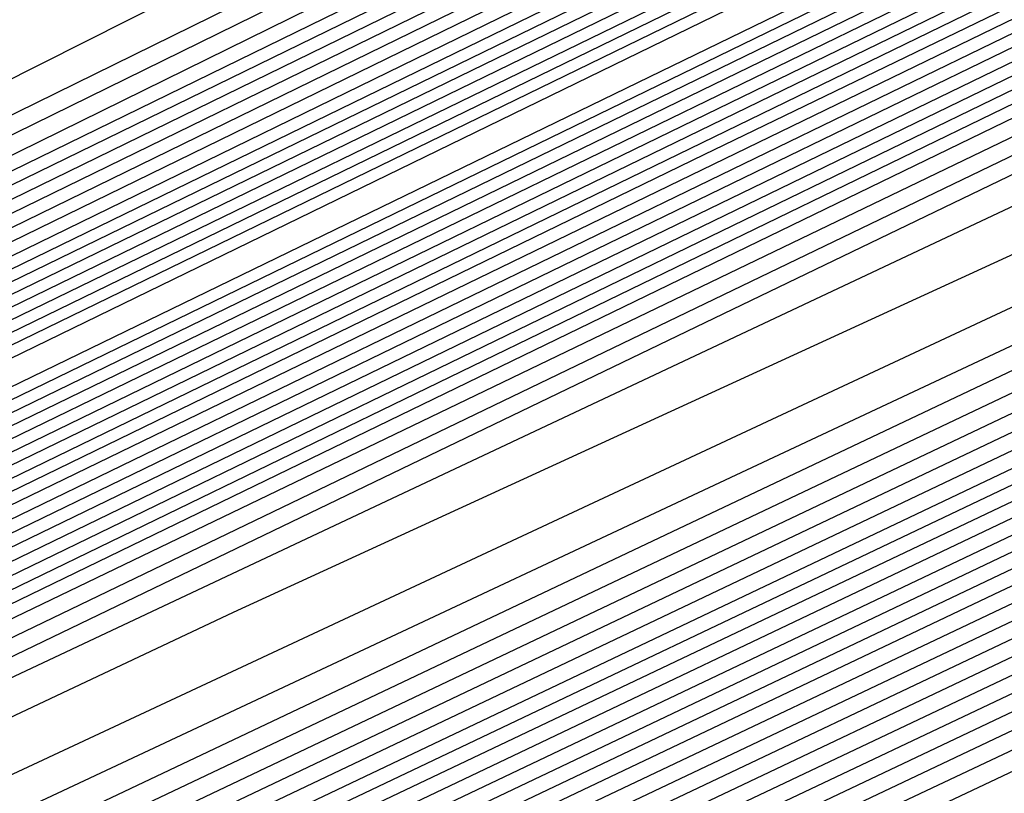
# Model space of a CAD drawing. Extents: x 3249832 to 3255657, y 13789405 to 13793316.
# Tile 493 of 656: x 3254738.053 to 3254739.323, y 13790597.951 to 13790598.949. Entities that reach past the tile are written whole.
import ezdxf

# ---------------------------------------------------------------- set-up
doc = ezdxf.new("R2010")
doc.units = 0
doc.header["$LTSCALE"] = 100
doc.header["$MEASUREMENT"] = 0
for name, color, linetype in [('GRATIO_CON', 10, 'CONTINUOUS'), ('GRATIO_ICON', 7, 'CONTINUOUS'), ('TARGETS_EAST', 7, 'CONTINUOUS')]:
    doc.layers.add(name, color=color, linetype=linetype)

# ---------------------------------------------------------------- blocks, each defined once
blk = doc.blocks.new('Gratio_032316_contours')
at = {"layer": 'GRATIO_CON', "color": 1, "linetype": 'Continuous', "flags": 128}
for points in [[(3254642.139, 13790551.7053), (3254660.6124, 13790560.6687), (3254682.3072, 13790571.2723), (3254700.7352, 13790580.305), (3254711.0317, 13790585.3564), (3254714.825, 13790587.2199), (3254715.3665, 13790587.4896), (3254715.3659, 13790587.4937), (3254715.3657, 13790587.4969), (3254715.3666, 13790587.4975), (3254715.9081, 13790587.7572), (3254719.6861, 13790589.589), (3254729.9352, 13790594.5687), (3254748.2689, 13790603.4881), (3254769.8147, 13790614.0012), (3254788.079, 13790622.9777)], [(3254643.9573, 13790552.6097), (3254661.9705, 13790561.3498), (3254683.1246, 13790571.6892), (3254701.0934, 13790580.4969), (3254711.1333, 13790585.4226), (3254714.8321, 13790587.2398), (3254715.3601, 13790587.5029), (3254715.3596, 13790587.5069), (3254715.3595, 13790587.5098), (3254715.3603, 13790587.5104), (3254715.8805, 13790587.7597), (3254719.5093, 13790589.5191), (3254729.3537, 13790594.3022), (3254746.9632, 13790602.8693), (3254767.6581, 13790612.9672), (3254785.2011, 13790621.5892)], [(3254645.7757, 13790553.5142), (3254663.3285, 13790562.0309), (3254683.9419, 13790572.1067), (3254701.4513, 13790580.6909), (3254711.2342, 13790585.4933), (3254714.8385, 13790587.2659), (3254715.3542, 13790587.5212), (3254715.853, 13790587.7617), (3254719.3325, 13790589.4492), (3254728.7721, 13790594.0356), (3254745.6576, 13790602.2505), (3254765.5015, 13790611.9331), (3254782.3232, 13790620.2006)], [(3254647.5941, 13790554.4186), (3254664.6865, 13790562.712), (3254684.7593, 13790572.5235), (3254701.8095, 13790580.8826), (3254711.336, 13790585.5591), (3254714.8458, 13790587.2852), (3254715.348, 13790587.5339), (3254715.8254, 13790587.7641), (3254719.1557, 13790589.3793), (3254728.1905, 13790593.7691), (3254744.3519, 13790601.6317), (3254763.3449, 13790610.8991), (3254779.4453, 13790618.8121)], [(3254651.2308, 13790556.2274), (3254667.4026, 13790564.0741), (3254686.3942, 13790573.3572), (3254702.526, 13790581.266), (3254711.5395, 13790585.6907), (3254714.8603, 13790587.3239), (3254715.3355, 13790587.5594), (3254715.7702, 13790587.7691), (3254718.8022, 13790589.2396), (3254727.0274, 13790593.236), (3254741.7406, 13790600.3941), (3254759.0318, 13790608.8311), (3254773.6894, 13790616.035)], [(3254653.0492, 13790557.1319), (3254668.7606, 13790564.7552), (3254687.2116, 13790573.774), (3254702.8843, 13790581.4577), (3254711.6412, 13790585.7564), (3254714.8676, 13790587.3433), (3254715.3293, 13790587.5721), (3254715.7426, 13790587.7716), (3254718.6254, 13790589.1697), (3254726.4458, 13790592.9695), (3254740.435, 13790599.7753), (3254756.8752, 13790607.7971), (3254770.8115, 13790614.6465), (3254778.5294, 13790618.5309)], [(3254646.2517, 13790553.9528), (3254654.8675, 13790558.0363), (3254670.1186, 13790565.4362), (3254688.0291, 13790574.1908), (3254703.2426, 13790581.6494), (3254711.743, 13790585.8222), (3254714.8749, 13790587.3627), (3254715.3231, 13790587.5848), (3254715.7151, 13790587.774), (3254718.4486, 13790589.0998), (3254725.8643, 13790592.703), (3254739.1294, 13790599.1565), (3254754.7186, 13790606.7631), (3254767.9336, 13790613.258), (3254775.252, 13790616.9413)], [(3254648.3232, 13790554.9771), (3254656.6859, 13790558.9407), (3254671.4766, 13790566.1173), (3254688.8465, 13790574.6076), (3254703.6008, 13790581.8411), (3254711.8447, 13790585.888), (3254714.8821, 13790587.382), (3254715.3169, 13790587.5976), (3254715.6875, 13790587.7765), (3254718.2718, 13790589.03), (3254725.2827, 13790592.4364), (3254737.8237, 13790598.5377), (3254752.562, 13790605.7291), (3254765.0557, 13790611.8694), (3254771.9746, 13790615.3518)], [(3254652.466, 13790557.0257), (3254660.3226, 13790560.7496), (3254674.1927, 13790567.4794), (3254690.4813, 13790575.4413), (3254704.3173, 13790582.2246), (3254712.0482, 13790586.0196), (3254714.8967, 13790587.4207), (3254715.3044, 13790587.623), (3254715.6323, 13790587.7815), (3254717.9183, 13790588.8903), (3254724.1196, 13790591.9033), (3254735.2124, 13790597.3001), (3254748.2489, 13790603.6611), (3254759.2998, 13790609.0924), (3254765.4198, 13790612.1726), (3254767.5973, 13790613.3706), (3254767.8046, 13790613.628), (3254767.8447, 13790613.807), (3254768.8446, 13790614.4523), (3254771.7623, 13790616.0293)], [(3254651.241, 13790556.5836), (3254654.5375, 13790558.0501), (3254662.141, 13790561.654), (3254675.5507, 13790568.1605), (3254691.2988, 13790575.8581), (3254704.6756, 13790582.4163), (3254712.1499, 13790586.0854), (3254714.904, 13790587.4401), (3254715.2982, 13790587.6357), (3254715.6047, 13790587.7839), (3254717.7415, 13790588.8204), (3254723.538, 13790591.6368), (3254733.9068, 13790596.6813), (3254746.0923, 13790602.627), (3254756.4219, 13790607.7038), (3254762.1424, 13790610.583), (3254764.1778, 13790611.7028), (3254764.3715, 13790611.9434), (3254764.4337, 13790612.1232), (3254765.5415, 13790612.8137), (3254768.7386, 13790614.5249), (3254774.566, 13790617.5186)], [(3254651.548, 13790556.8702), (3254653.3699, 13790557.6315), (3254656.6089, 13790559.0744), (3254663.9594, 13790562.5584), (3254676.9087, 13790568.8416), (3254692.1162, 13790576.2749), (3254705.0338, 13790582.608), (3254712.2517, 13790586.1512), (3254714.9112, 13790587.4594), (3254715.292, 13790587.6484), (3254715.5771, 13790587.7864), (3254717.5647, 13790588.7505), (3254722.9564, 13790591.3703), (3254732.6011, 13790596.0625), (3254743.9357, 13790601.593), (3254753.544, 13790606.3153), (3254758.865, 13790608.9934), (3254760.7582, 13790610.035), (3254760.9385, 13790610.2589), (3254761.0228, 13790610.4394), (3254762.2384, 13790611.1751), (3254765.7149, 13790613.0205), (3254772.0375, 13790616.2604)], [(3254678.2668, 13790569.5227), (3254692.9336, 13790576.6918), (3254705.3921, 13790582.7997), (3254712.3534, 13790586.217), (3254714.9185, 13790587.4788), (3254715.2858, 13790587.6612), (3254715.5496, 13790587.7889), (3254717.3879, 13790588.6807), (3254722.3749, 13790591.1037), (3254731.2955, 13790595.4436), (3254741.7791, 13790600.559), (3254750.666, 13790604.9267), (3254755.5876, 13790607.4038), (3254757.3387, 13790608.3672), (3254757.5054, 13790608.5743), (3254757.6118, 13790608.7556), (3254758.9353, 13790609.5366), (3254762.6912, 13790611.5161), (3254769.509, 13790615.0021), (3254777.6739, 13790619.1394)], [(3254680.9828, 13790570.8848), (3254694.5684, 13790577.5253), (3254706.1082, 13790583.1826), (3254712.556, 13790586.3474), (3254714.9315, 13790587.5159), (3254715.271, 13790587.6858), (3254715.2714, 13790587.6881), (3254715.2722, 13790587.6892), (3254715.2732, 13790587.689), (3254715.4944, 13790587.7945), (3254717.0344, 13790588.541), (3254721.2117, 13790590.5707), (3254728.6842, 13790594.206), (3254737.4659, 13790598.491), (3254744.9102, 13790602.1497), (3254749.0328, 13790604.2246), (3254750.4996, 13790605.0316), (3254750.6393, 13790605.2051), (3254750.7899, 13790605.388), (3254752.329, 13790606.2594), (3254756.6438, 13790608.5072), (3254764.4521, 13790612.4857), (3254773.7947, 13790617.2146)], [(3254682.3408, 13790571.5658), (3254695.3858, 13790577.9421), (3254706.4664, 13790583.3743), (3254712.6576, 13790586.4132), (3254714.9386, 13790587.5352), (3254715.2646, 13790587.6983), (3254715.2651, 13790587.7006), (3254715.2659, 13790587.7017), (3254715.267, 13790587.7016), (3254715.4668, 13790587.797), (3254716.8576, 13790588.4711), (3254720.6302, 13790590.3041), (3254727.3786, 13790593.5872), (3254735.3094, 13790597.457), (3254742.0323, 13790600.7611), (3254745.7554, 13790602.635), (3254747.0801, 13790603.3639), (3254747.2062, 13790603.5205), (3254747.379, 13790603.7042), (3254749.0259, 13790604.6209), (3254753.6201, 13790607.0028), (3254761.9237, 13790611.2275), (3254771.8551, 13790616.2521)], [(3254683.6989, 13790572.2469), (3254696.2032, 13790578.3589), (3254706.8246, 13790583.566), (3254712.7593, 13790586.4789), (3254714.9457, 13790587.5545), (3254715.2583, 13790587.7108), (3254715.2588, 13790587.7131), (3254715.2597, 13790587.7142), (3254715.2608, 13790587.7142), (3254715.4392, 13790587.7994), (3254716.6808, 13790588.4013), (3254720.0486, 13790590.0376), (3254726.0729, 13790592.9684), (3254733.1528, 13790596.423), (3254739.1543, 13790599.3726), (3254742.478, 13790601.0454), (3254743.6606, 13790601.6961), (3254743.7731, 13790601.8359), (3254743.968, 13790602.0204), (3254745.7228, 13790602.9823), (3254750.5964, 13790605.4984), (3254759.3952, 13790609.9692), (3254769.9155, 13790615.2897), (3254779.2011, 13790619.9784)], [(3254685.0569, 13790572.928), (3254697.0206, 13790578.7757), (3254707.1829, 13790583.7577), (3254712.8609, 13790586.5447), (3254714.9528, 13790587.5738), (3254715.2519, 13790587.7234), (3254715.2526, 13790587.7256), (3254715.2535, 13790587.7267), (3254715.2546, 13790587.7269), (3254715.4116, 13790587.8019), (3254716.504, 13790588.3314), (3254719.4671, 13790589.7711), (3254724.7673, 13790592.3496), (3254730.9962, 13790595.389), (3254736.2764, 13790597.9841), (3254739.2006, 13790599.4558), (3254740.241, 13790600.0283), (3254740.3401, 13790600.1513), (3254740.5571, 13790600.3366), (3254742.4197, 13790601.3437), (3254747.5727, 13790603.994), (3254756.8668, 13790608.711), (3254767.9759, 13790614.3273), (3254777.7802, 13790619.2776)]]:
    blk.add_lwpolyline(points, dxfattribs=at)
at = {"layer": 'GRATIO_CON', "color": 5, "linetype": 'Continuous', "flags": 128}
for points in [[(3254645.4599, 13790553.036), (3254663.069, 13790561.7623), (3254683.7862, 13790571.9554), (3254701.3959, 13790580.5965), (3254711.2365, 13790585.4241), (3254714.8618, 13790587.205), (3254715.3792, 13790587.4629), (3254715.3785, 13790587.4674), (3254715.3782, 13790587.4709), (3254715.379, 13790587.4719), (3254715.9133, 13790587.7279), (3254719.64, 13790589.5343), (3254729.7495, 13790594.4457), (3254747.8375, 13790603.2357), (3254769.1201, 13790613.5531), (3254787.2186, 13790622.2657)], [(3254649.9599, 13790555.2348), (3254666.4373, 13790563.4004), (3254685.823, 13790572.9383), (3254702.301, 13790581.0241), (3254711.5092, 13790585.5415), (3254714.9015, 13790587.208), (3254715.3856, 13790587.4496), (3254715.3848, 13790587.4542), (3254715.3844, 13790587.458), (3254715.3852, 13790587.4591), (3254715.9013, 13790587.7061), (3254719.4996, 13790589.4499), (3254729.2606, 13790594.1916), (3254746.7248, 13790602.6782), (3254767.2733, 13790612.6396), (3254784.7474, 13790621.0516)], [(3254645.8078, 13790553.0477), (3254654.4599, 13790557.4337), (3254669.8056, 13790565.0385), (3254687.8597, 13790573.9222), (3254703.2055, 13790581.4548), (3254711.7805, 13790585.6657), (3254714.9395, 13790587.2206), (3254715.3915, 13790587.4448), (3254715.8892, 13790587.6839), (3254719.3592, 13790589.3654), (3254728.7717, 13790593.9374), (3254745.612, 13790602.1206), (3254765.4264, 13790611.7261), (3254782.2763, 13790619.8376)], [(3254650.9146, 13790555.5543), (3254658.9599, 13790559.6325), (3254673.1739, 13790566.6765), (3254689.8966, 13790574.9051), (3254704.1107, 13790581.8824), (3254712.0533, 13790585.783), (3254714.9794, 13790587.2235), (3254715.3982, 13790587.4313), (3254715.8776, 13790587.6614), (3254719.2191, 13790589.2805), (3254728.2829, 13790593.683), (3254744.4993, 13790601.563), (3254763.5796, 13790610.8126), (3254779.8051, 13790618.6235)], [(3254649.0895, 13790554.2614), (3254654.3182, 13790556.9458), (3254657.5919, 13790558.6919), (3254661.1283, 13790560.5677), (3254667.9599, 13790564.0302), (3254679.9106, 13790569.9526), (3254693.9704, 13790576.8709), (3254705.921, 13790582.737), (3254712.5988, 13790586.0165), (3254715.0585, 13790587.2285), (3254715.4093, 13790587.4057), (3254715.4091, 13790587.4086), (3254715.4097, 13790587.4091), (3254715.4114, 13790587.4072), (3254715.8544, 13790587.617), (3254718.939, 13790589.1106), (3254727.3053, 13790593.1741), (3254742.2739, 13790600.4477), (3254759.8859, 13790608.9855), (3254774.8628, 13790616.1954)], [(3254652.9316, 13790556.1611), (3254659.0279, 13790559.2737), (3254662.7531, 13790561.2358), (3254666.2352, 13790563.0744), (3254672.4599, 13790566.2291), (3254683.2789, 13790571.5906), (3254696.0073, 13790577.8537), (3254706.8262, 13790583.1644), (3254712.8717, 13790586.1333), (3254715.0984, 13790587.2306), (3254715.416, 13790587.3911), (3254715.416, 13790587.3939), (3254715.4167, 13790587.3946), (3254715.4184, 13790587.393), (3254715.843, 13790587.5942), (3254718.799, 13790589.0255), (3254726.8166, 13790592.9197), (3254741.1612, 13790599.8901), (3254758.039, 13790608.072), (3254772.3917, 13790614.9813)], [(3254648.5889, 13790553.912), (3254656.7738, 13790558.0608), (3254663.7375, 13790561.6017), (3254667.9142, 13790563.7796), (3254671.342, 13790565.581), (3254676.9599, 13790568.4279), (3254686.6472, 13790573.2286), (3254698.0442, 13790578.8366), (3254707.7315, 13790583.5918), (3254713.1445, 13790586.2502), (3254715.1383, 13790587.2327), (3254715.4228, 13790587.3765), (3254715.4229, 13790587.3793), (3254715.4236, 13790587.3802), (3254715.4253, 13790587.3788), (3254715.8315, 13790587.5713), (3254718.659, 13790588.9404), (3254726.3278, 13790592.6653), (3254740.0485, 13790599.3324), (3254756.1922, 13790607.1585), (3254769.9205, 13790613.7673), (3254777.6832, 13790617.4194)], [(3254651.4104, 13790555.3035), (3254660.616, 13790559.9605), (3254668.4472, 13790563.9297), (3254673.0754, 13790566.3235), (3254676.4489, 13790568.0877), (3254681.4599, 13790570.6267), (3254690.0155, 13790574.8666), (3254700.0811, 13790579.8195), (3254708.6367, 13790584.0191), (3254713.4173, 13790586.367), (3254715.1783, 13790587.2348), (3254715.4296, 13790587.362), (3254715.4297, 13790587.3647), (3254715.4306, 13790587.3657), (3254715.4323, 13790587.3646), (3254715.8201, 13790587.5485), (3254718.5189, 13790588.8554), (3254725.8391, 13790592.4108), (3254738.9357, 13790598.7748), (3254754.3453, 13790606.2449), (3254767.4494, 13790612.5532), (3254774.8722, 13790616.0455)], [(3254647.5106, 13790553.2224), (3254657.0534, 13790558.0863), (3254668.3003, 13790563.7598), (3254677.8665, 13790568.5857), (3254683.3978, 13790571.4112), (3254686.6626, 13790573.101), (3254690.46, 13790575.0244), (3254696.7522, 13790578.1426), (3254704.1549, 13790581.7852), (3254710.4471, 13790584.8739), (3254713.963, 13790586.6006), (3254715.2582, 13790587.2389), (3254715.4431, 13790587.3328), (3254715.4435, 13790587.3354), (3254715.4445, 13790587.3367), (3254715.4462, 13790587.3361), (3254715.7971, 13790587.5028), (3254718.2389, 13790588.6852), (3254724.8615, 13790591.9019), (3254736.7103, 13790597.6595), (3254750.6516, 13790604.4179), (3254762.5071, 13790610.1251), (3254769.2501, 13790613.2977), (3254772.4608, 13790614.7267)], [(3254691.7695, 13790575.6077), (3254694.96, 13790577.2233), (3254700.1205, 13790579.7806), (3254706.1918, 13790582.7681), (3254711.3523, 13790585.3012), (3254714.2359, 13790586.7174), (3254715.2981, 13790587.241), (3254715.4499, 13790587.3183), (3254715.4504, 13790587.3208), (3254715.4515, 13790587.3223), (3254715.4532, 13790587.3219), (3254715.7857, 13790587.4799), (3254718.0989, 13790588.6002), (3254724.3728, 13790591.6475), (3254735.5976, 13790597.1019), (3254748.8048, 13790603.5044), (3254760.036, 13790608.911), (3254766.439, 13790611.9238), (3254769.587, 13790613.3281), (3254772.1591, 13790614.4553)], [(3254687.2858, 13790573.2417), (3254693.7202, 13790576.4989), (3254696.8763, 13790578.1144), (3254699.46, 13790579.4221), (3254703.4888, 13790581.4187), (3254708.2287, 13790583.751), (3254712.2575, 13790585.7286), (3254714.5087, 13790586.8342), (3254715.338, 13790587.2431), (3254715.4567, 13790587.3037), (3254715.4573, 13790587.3062), (3254715.4584, 13790587.3078), (3254715.4602, 13790587.3077), (3254715.7742, 13790587.4571), (3254717.9589, 13790588.5151), (3254723.884, 13790591.393), (3254734.4849, 13790596.5443), (3254746.9579, 13790602.5908), (3254757.5648, 13790607.6969), (3254763.628, 13790610.5499), (3254766.7132, 13790611.9296), (3254769.4468, 13790613.139), (3254773.8018, 13790615.1582)], [(3254691.9954, 13790575.5697), (3254698.8813, 13790579.0427), (3254701.9832, 13790580.621), (3254703.96, 13790581.621), (3254706.8571, 13790583.0567), (3254710.2655, 13790584.7338), (3254713.1627, 13790586.1559), (3254714.7816, 13790586.951), (3254715.378, 13790587.2452), (3254715.4634, 13790587.2891), (3254715.4641, 13790587.2915), (3254715.4654, 13790587.2933), (3254715.4671, 13790587.2935), (3254715.7628, 13790587.4342), (3254717.8189, 13790588.43), (3254723.3953, 13790591.1386), (3254733.3722, 13790595.9866), (3254745.1111, 13790601.6773), (3254755.0937, 13790606.4829), (3254760.817, 13790609.176), (3254763.8393, 13790610.531), (3254766.7345, 13790611.8227), (3254771.4153, 13790614)], [(3254687.5111, 13790573.2582), (3254701.4147, 13790580.2257), (3254709.2037, 13790584.1304), (3254712.1969, 13790585.6344), (3254712.96, 13790586.0188), (3254713.5937, 13790586.3332), (3254714.3394, 13790586.7008), (3254714.9737, 13790587.0132), (3254715.3288, 13790587.1891), (3254715.4606, 13790587.2552), (3254715.4811, 13790587.2651), (3254715.7399, 13790587.3885), (3254717.5388, 13790588.2599), (3254722.4177, 13790590.6297), (3254731.1468, 13790594.8713), (3254741.4174, 13790599.8502), (3254750.1514, 13790604.0547), (3254755.1949, 13790606.4282), (3254758.0917, 13790607.7338), (3254761.31, 13790609.19), (3254766.6422, 13790611.6836), (3254773.1773, 13790614.7751)], [(3254650.9017, 13790554.6653), (3254658.8371, 13790558.7771), (3254673.0892, 13790565.9887), (3254689.8746, 13790574.4203), (3254704.1484, 13790581.5711), (3254712.1263, 13790585.5666), (3254715.0665, 13790587.04), (3254715.4881, 13790587.251), (3254715.7284, 13790587.3657), (3254717.3988, 13790588.1749), (3254721.929, 13790590.3752), (3254730.0341, 13790594.3137), (3254739.5705, 13790598.9367), (3254747.6802, 13790602.8407), (3254752.3838, 13790605.0543), (3254755.2179, 13790606.3353), (3254758.5977, 13790607.8737), (3254764.2556, 13790610.5253), (3254771.1907, 13790613.8082)], [(3254652.1037, 13790555.2502), (3254659.8925, 13790559.2859), (3254673.8812, 13790566.3638), (3254690.3563, 13790574.639), (3254704.3657, 13790581.6567), (3254712.195, 13790585.5772), (3254715.0794, 13790587.0229), (3254715.4916, 13790587.2315), (3254715.4923, 13790587.2341), (3254715.4936, 13790587.2363), (3254715.4952, 13790587.2371), (3254715.717, 13790587.343), (3254717.2588, 13790588.0898), (3254721.4402, 13790590.1208), (3254728.9214, 13790593.7561), (3254737.7237, 13790598.0232), (3254745.2091, 13790601.6266), (3254749.5728, 13790603.6804), (3254752.344, 13790604.9367), (3254755.8855, 13790606.5574), (3254761.8691, 13790609.3671), (3254769.2041, 13790612.8413), (3254776.1088, 13790616.118)], [(3254650.5295, 13790554.2765), (3254653.3056, 13790555.8352), (3254660.9478, 13790559.7949), (3254674.6731, 13790566.7396), (3254690.838, 13790574.8591), (3254704.5835, 13790581.7451), (3254712.2651, 13790585.5926), (3254715.0949, 13790587.012), (3254715.4992, 13790587.2173), (3254715.4997, 13790587.2202), (3254715.5008, 13790587.2224), (3254715.5022, 13790587.2231), (3254715.7056, 13790587.3202), (3254717.1188, 13790588.0047), (3254720.9515, 13790589.8664), (3254727.8087, 13790593.1984), (3254735.8769, 13790597.1097), (3254742.7379, 13790600.4126), (3254746.7617, 13790602.3065), (3254749.4702, 13790603.5381), (3254753.1732, 13790605.2411), (3254759.4825, 13790608.2089), (3254767.2174, 13790611.8744), (3254774.4989, 13790615.3301)], [(3254653.0399, 13790555.5064), (3254655.7096, 13790557.0052), (3254663.0585, 13790560.8129), (3254676.257, 13790567.4911), (3254691.8012, 13790575.2992), (3254705.0188, 13790581.9215), (3254712.405, 13790585.6223), (3254715.1255, 13790586.9884), (3254715.5137, 13790587.187), (3254715.5139, 13790587.1907), (3254715.5149, 13790587.1935), (3254715.5162, 13790587.1948), (3254715.6827, 13790587.2745), (3254716.8387, 13790587.8346), (3254719.9739, 13790589.3575), (3254725.5832, 13790592.0832), (3254732.1832, 13790595.2826), (3254737.7956, 13790597.9844), (3254741.1396, 13790599.5586), (3254743.7225, 13790600.741), (3254747.7487, 13790602.6085), (3254754.7095, 13790605.8925), (3254763.2441, 13790609.9406), (3254771.2789, 13790613.7544)], [(3254692.2829, 13790575.5193), (3254705.2366, 13790582.0098), (3254712.4751, 13790585.6374), (3254715.1409, 13790586.9771), (3254715.5211, 13790587.1724), (3254715.5211, 13790587.1764), (3254715.522, 13790587.1793), (3254715.5233, 13790587.1807), (3254715.6712, 13790587.2517), (3254716.6987, 13790587.7496), (3254719.4852, 13790589.103), (3254724.4705, 13790591.5255), (3254730.3363, 13790594.3691), (3254735.3245, 13790596.7704), (3254738.3286, 13790598.1847), (3254740.8487, 13790599.3424), (3254745.0364, 13790601.2922), (3254752.3229, 13790604.7343), (3254761.2575, 13790608.9736), (3254769.6689, 13790612.9665), (3254775.8378, 13790615.8811)], [(3254677.8408, 13790568.2426), (3254692.7645, 13790575.7394), (3254705.4543, 13790582.0981), (3254712.5451, 13790585.6526), (3254715.1564, 13790586.9658), (3254715.5285, 13790587.1578), (3254715.5284, 13790587.1621), (3254715.5291, 13790587.1652), (3254715.5303, 13790587.1667), (3254715.6598, 13790587.2289), (3254716.5587, 13790587.6645), (3254718.9964, 13790588.8486), (3254723.3578, 13790590.9679), (3254728.4895, 13790593.4556), (3254732.8533, 13790595.5563), (3254735.5176, 13790596.8108), (3254737.9749, 13790597.9438), (3254742.3242, 13790599.9759), (3254749.9364, 13790603.5761), (3254759.2708, 13790608.0067), (3254768.0589, 13790612.1786), (3254774.5039, 13790615.224)], [(3254678.6327, 13790568.6184), (3254693.2462, 13790575.9595), (3254705.672, 13790582.1864), (3254712.6152, 13790585.6677), (3254715.1718, 13790586.9544), (3254715.5359, 13790587.1432), (3254715.5356, 13790587.1479), (3254715.5363, 13790587.151), (3254715.5373, 13790587.1526), (3254715.6484, 13790587.2061), (3254716.4187, 13790587.5794), (3254718.5077, 13790588.5941), (3254722.2451, 13790590.4102), (3254726.6426, 13790592.542), (3254730.3822, 13790594.3422), (3254732.7065, 13790595.4369), (3254735.101, 13790596.5452), (3254739.6119, 13790598.6596), (3254747.5498, 13790602.4179), (3254757.2842, 13790607.0398), (3254766.4489, 13790611.3907), (3254773.17, 13790614.5669)], [(3254680.2165, 13790569.3699), (3254694.2095, 13790576.3997), (3254706.1075, 13790582.363), (3254712.7553, 13790585.698), (3254715.2027, 13790586.9318), (3254715.5507, 13790587.114), (3254715.5501, 13790587.1193), (3254715.5505, 13790587.1228), (3254715.5514, 13790587.1245), (3254715.6255, 13790587.1605), (3254716.1386, 13790587.4093), (3254717.5302, 13790588.0852), (3254720.0197, 13790589.295), (3254722.9489, 13790590.715), (3254725.4399, 13790591.9141), (3254727.0844, 13790592.6891), (3254729.3534, 13790593.7481), (3254734.1874, 13790596.027), (3254742.7767, 13790600.1014), (3254753.3109, 13790605.106), (3254763.2289, 13790609.8149), (3254770.5022, 13790613.2526), (3254775.2309, 13790615.445)], [(3254681.0084, 13790569.7457), (3254694.6911, 13790576.6198), (3254706.3252, 13790582.4514), (3254712.8253, 13790585.7131), (3254715.2181, 13790586.9205), (3254715.5581, 13790587.0994), (3254715.5573, 13790587.105), (3254715.5577, 13790587.1086), (3254715.5585, 13790587.1105), (3254715.614, 13790587.1377), (3254715.9986, 13790587.3243), (3254717.0414, 13790587.8308), (3254718.907, 13790588.7373), (3254721.1021, 13790589.8014), (3254722.9687, 13790590.7), (3254724.2734, 13790591.3152), (3254726.4795, 13790592.3495), (3254731.4751, 13790594.7106), (3254740.3902, 13790598.9432), (3254751.3242, 13790604.1391), (3254761.6189, 13790609.027), (3254769.1683, 13790612.5955), (3254774.0756, 13790614.8726)], [(3254681.8003, 13790570.1215), (3254695.1728, 13790576.8399), (3254706.5429, 13790582.5397), (3254712.8954, 13790585.7283), (3254715.2336, 13790586.9092), (3254715.5655, 13790587.0848), (3254715.5646, 13790587.0908), (3254715.5648, 13790587.0945), (3254715.5655, 13790587.0964), (3254715.6026, 13790587.1149), (3254715.8586, 13790587.2392), (3254716.5526, 13790587.5763), (3254717.7943, 13790588.1797), (3254719.2552, 13790588.8879), (3254720.4976, 13790589.486), (3254721.4623, 13790589.9413), (3254723.6057, 13790590.9509), (3254728.7628, 13790593.3943), (3254738.0036, 13790597.785), (3254749.3376, 13790603.1722), (3254760.0089, 13790608.2391), (3254767.8344, 13790611.9384), (3254772.9202, 13790614.3002)], [(3254682.5923, 13790570.4972), (3254695.6546, 13790577.0593), (3254706.7614, 13790582.6258), (3254712.967, 13790585.7384), (3254715.2513, 13790586.8898), (3254715.5753, 13790587.0598), (3254715.5732, 13790587.0655), (3254715.5718, 13790587.0702), (3254715.5712, 13790587.0742), (3254715.5713, 13790587.0777), (3254715.5719, 13790587.0805), (3254715.5725, 13790587.0824), (3254715.5912, 13790587.0921), (3254715.7186, 13790587.1542), (3254716.0639, 13790587.3219), (3254716.6816, 13790587.6221), (3254717.4084, 13790587.9744), (3254718.0264, 13790588.2719), (3254718.6513, 13790588.5674), (3254720.7319, 13790589.5523), (3254726.0506, 13790592.078), (3254735.6171, 13790596.6268), (3254747.3509, 13790602.2053)], [(3254684.1761, 13790571.2487), (3254696.618, 13790577.4994), (3254707.1969, 13790582.802), (3254713.1074, 13790585.7679), (3254715.2826, 13790586.8659), (3254715.5906, 13790587.0293), (3254715.5881, 13790587.0358), (3254715.5865, 13790587.0411), (3254715.5857, 13790587.0455), (3254715.5857, 13790587.0491), (3254715.5862, 13790587.0517), (3254715.5868, 13790587.0533), (3254715.8668, 13790587.1867), (3254717.823, 13790588.1171), (3254723.1317, 13790590.6428), (3254732.719, 13790595.2041), (3254744.5101, 13790600.8106), (3254755.6802, 13790606.114), (3254763.9812, 13790610.0377), (3254769.4727, 13790612.5918), (3254772.7913, 13790614.058)], [(3254684.968, 13790571.6245), (3254697.0997, 13790577.7194), (3254707.4147, 13790582.8902), (3254713.1775, 13790585.7827), (3254715.2982, 13790586.854), (3254715.5983, 13790587.014), (3254715.5956, 13790587.0209), (3254715.5938, 13790587.0266), (3254715.5929, 13790587.0311), (3254715.5928, 13790587.0347), (3254715.5933, 13790587.0371), (3254715.5941, 13790587.0382), (3254715.8655, 13790587.1668), (3254717.7598, 13790588.067), (3254722.9002, 13790590.5119), (3254732.1888, 13790594.9308), (3254743.6448, 13790600.3775), (3254754.5666, 13790605.5623), (3254762.7944, 13790609.4506), (3254768.3357, 13790612.0281), (3254771.74, 13790613.536)], [(3254685.7599, 13790572.0002), (3254697.5813, 13790577.9395), (3254707.6325, 13790582.9783), (3254713.2477, 13790585.7974), (3254715.3139, 13790586.8421), (3254715.6059, 13790586.9987), (3254715.6031, 13790587.0061), (3254715.6012, 13790587.0121), (3254715.6002, 13790587.0168), (3254715.6, 13790587.0202), (3254715.6005, 13790587.0224), (3254715.6014, 13790587.0231), (3254715.8641, 13790587.1469), (3254717.6967, 13790588.0169), (3254722.6687, 13790590.3811), (3254731.6586, 13790594.6574), (3254742.7795, 13790599.9444), (3254753.4529, 13790605.0106), (3254761.6075, 13790608.8634), (3254767.1987, 13790611.4645), (3254770.6888, 13790613.014), (3254772.5688, 13790613.737)], [(3254686.5518, 13790572.376), (3254698.063, 13790578.1595), (3254707.8503, 13790583.0665), (3254713.3179, 13790585.8122), (3254715.3295, 13790586.8301), (3254715.6136, 13790586.9834), (3254715.6106, 13790586.9912), (3254715.6085, 13790586.9975), (3254715.6074, 13790587.0024), (3254715.6072, 13790587.0058), (3254715.6076, 13790587.0078), (3254715.6086, 13790587.008), (3254715.8627, 13790587.127), (3254717.6335, 13790587.9669), (3254722.4373, 13790590.2503), (3254731.1285, 13790594.3841), (3254741.9141, 13790599.5112), (3254752.3392, 13790604.4589), (3254760.4207, 13790608.2763), (3254766.0618, 13790610.9008), (3254769.6376, 13790612.4919), (3254771.5699, 13790613.2422)], [(3254688.1357, 13790573.1275), (3254699.0263, 13790578.5996), (3254708.2858, 13790583.2427), (3254713.4583, 13790585.8417), (3254715.3608, 13790586.8063), (3254715.6289, 13790586.9528), (3254715.6255, 13790586.9616), (3254715.6232, 13790586.9685), (3254715.6219, 13790586.9736), (3254715.6215, 13790586.977), (3254715.6219, 13790586.9785), (3254715.6231, 13790586.9779), (3254715.86, 13790587.0872), (3254717.5072, 13790587.8667), (3254721.9744, 13790589.9887), (3254730.0682, 13790593.8374), (3254740.1834, 13790598.645), (3254750.1119, 13790603.3555)], [(3254688.9276, 13790573.5033), (3254699.508, 13790578.8196), (3254708.5036, 13790583.3309), (3254713.5284, 13790585.8564), (3254715.3764, 13790586.7943), (3254715.6366, 13790586.9375), (3254715.633, 13790586.9467), (3254715.6306, 13790586.954), (3254715.6292, 13790586.9593), (3254715.6287, 13790586.9626), (3254715.6291, 13790586.9638), (3254715.6304, 13790586.9628), (3254715.8586, 13790587.0673), (3254717.444, 13790587.8166), (3254721.7429, 13790589.8578), (3254729.538, 13790593.5641), (3254739.3181, 13790598.2119), (3254748.9983, 13790602.8038)], [(3254689.7195, 13790573.8791), (3254699.9897, 13790579.0397), (3254708.7214, 13790583.419), (3254713.5986, 13790585.8712), (3254715.392, 13790586.7824), (3254715.6442, 13790586.9223), (3254715.6405, 13790586.9319), (3254715.638, 13790586.9394), (3254715.6364, 13790586.9449), (3254715.6358, 13790586.9482), (3254715.6363, 13790586.9492), (3254715.6377, 13790586.9477), (3254715.8573, 13790587.0474), (3254717.3809, 13790587.7665), (3254721.5114, 13790589.727), (3254729.0078, 13790593.2907), (3254738.4527, 13790597.7787), (3254747.8846, 13790602.2521)], [(3254690.5114, 13790574.2548), (3254700.4713, 13790579.2597), (3254708.9392, 13790583.5072), (3254713.6688, 13790585.8859), (3254715.4077, 13790586.7705), (3254715.6519, 13790586.907), (3254715.648, 13790586.917), (3254715.6453, 13790586.9249), (3254715.6437, 13790586.9305), (3254715.643, 13790586.9338), (3254715.6434, 13790586.9345), (3254715.6449, 13790586.9327), (3254715.8559, 13790587.0275), (3254717.3177, 13790587.7164), (3254721.28, 13790589.5962), (3254728.4777, 13790593.0174), (3254737.5874, 13790597.3456), (3254746.7709, 13790601.7004)], [(3254692.0952, 13790575.0064), (3254701.4347, 13790579.6998), (3254709.3748, 13790583.6834), (3254713.8091, 13790585.9154), (3254715.439, 13790586.7467), (3254715.6673, 13790586.8766), (3254715.6632, 13790586.8877), (3254715.661, 13790586.8953), (3254715.6608, 13790586.8982), (3254715.8536, 13790586.9865), (3254717.1914, 13790587.6161), (3254720.817, 13790589.3346), (3254727.4174, 13790592.4707), (3254735.8567, 13790596.4794), (3254744.5436, 13790600.597), (3254752.1128, 13790604.1664)], [(3254685.2199, 13790571.5024), (3254692.8871, 13790575.3821), (3254701.9163, 13790579.9198), (3254709.5925, 13790583.7716), (3254713.8793, 13790585.9301), (3254715.4546, 13790586.7347), (3254715.6749, 13790586.8612), (3254715.6706, 13790586.8725), (3254715.6682, 13790586.8802), (3254715.6682, 13790586.8829), (3254715.8522, 13790586.9665), (3254717.1283, 13790587.566), (3254720.5856, 13790589.2037), (3254726.8872, 13790592.1973), (3254734.9913, 13790596.0463), (3254743.4299, 13790600.0453), (3254750.9259, 13790603.5792)], [(3254686.2753, 13790572.0114), (3254693.679, 13790575.7579), (3254702.398, 13790580.1398), (3254709.8103, 13790583.8597), (3254713.9495, 13790585.9449), (3254715.4703, 13790586.7228), (3254715.6826, 13790586.8457), (3254715.6781, 13790586.8572), (3254715.6757, 13790586.8649), (3254715.6756, 13790586.8673), (3254715.851, 13790586.9463), (3254717.0652, 13790587.5158), (3254720.3542, 13790589.0728), (3254726.3571, 13790591.924), (3254734.126, 13790595.6131), (3254742.3163, 13790599.4936), (3254749.7391, 13790602.9921)], [(3254687.3306, 13790572.5204), (3254694.471, 13790576.1337), (3254702.8797, 13790580.3599), (3254710.0281, 13790583.9478), (3254714.0197, 13790585.9596), (3254715.486, 13790586.7106), (3254715.6904, 13790586.8298), (3254715.6861, 13790586.841), (3254715.6838, 13790586.8481), (3254715.6839, 13790586.8501), (3254715.8505, 13790586.9246), (3254717.0026, 13790587.4646), (3254720.1229, 13790588.9415), (3254725.827, 13790591.6505), (3254733.2607, 13790595.18), (3254741.2026, 13790598.9419), (3254748.5522, 13790602.4049)], [(3254689.4412, 13790573.5385), (3254696.0548, 13790576.8852), (3254703.843, 13790580.8), (3254710.4637, 13790584.1241), (3254714.1601, 13790585.9891), (3254715.5173, 13790586.6864), (3254715.7061, 13790586.798), (3254715.7019, 13790586.8086), (3254715.7, 13790586.8146), (3254715.7004, 13790586.8156), (3254715.8494, 13790586.8813), (3254716.8773, 13790587.3622), (3254719.6605, 13790588.6789), (3254724.7668, 13790591.1035), (3254731.53, 13790594.3137), (3254738.9753, 13790597.8385), (3254746.1785, 13790601.2307)], [(3254690.4965, 13790574.0475), (3254696.8467, 13790577.2609), (3254704.3247, 13790581.02), (3254710.6814, 13790584.2123), (3254714.2303, 13790586.0038), (3254715.533, 13790586.6743), (3254715.714, 13790586.7821), (3254715.7099, 13790586.7923), (3254715.7081, 13790586.7978), (3254715.7087, 13790586.7983), (3254715.8489, 13790586.8596), (3254716.8147, 13790587.311), (3254719.4293, 13790588.5476), (3254724.2367, 13790590.83), (3254730.6646, 13790593.8806), (3254737.8616, 13790597.2868), (3254744.9917, 13790600.6435)]]:
    blk.add_lwpolyline(points, dxfattribs=at)
at = {"layer": 'GRATIO_ICON', "color": 7, "linetype": 'Continuous', "flags": 128}
for points in [[(3254649.4124, 13790555.323), (3254666.0445, 13790563.393), (3254685.5768, 13790572.9403), (3254702.1678, 13790581.0743), (3254711.4377, 13790585.6249), (3254714.8531, 13790587.3046), (3254715.3418, 13790587.5467), (3254715.7978, 13790587.7666), (3254718.979, 13790589.3094), (3254727.609, 13790593.5026), (3254743.0463, 13790601.0129), (3254761.1884, 13790609.8651), (3254776.5674, 13790617.4236)], [(3254650.3946, 13790556.0014), (3254658.5043, 13790559.8452), (3254672.8347, 13790566.7984), (3254689.6639, 13790575.0245), (3254703.9591, 13790582.0328), (3254711.9464, 13790585.9538), (3254714.8894, 13790587.4014), (3254715.3107, 13790587.6103), (3254715.6599, 13790587.779), (3254718.095, 13790588.9601), (3254724.7011, 13790592.1699), (3254736.5181, 13790597.9189), (3254750.4054, 13790604.6951), (3254762.1777, 13790610.4809), (3254768.6972, 13790613.7622), (3254771.0169, 13790615.0384), (3254771.2377, 13790615.3126)], [(3254679.6248, 13790570.2037), (3254693.751, 13790577.1084), (3254705.75, 13790582.9909), (3254712.4544, 13790586.2816), (3254714.9243, 13790587.4967), (3254715.2773, 13790587.6732), (3254715.2777, 13790587.6756), (3254715.2784, 13790587.6767), (3254715.2794, 13790587.6764), (3254715.5219, 13790587.7921), (3254717.2111, 13790588.6109), (3254721.7933, 13790590.8372), (3254729.9899, 13790594.8248), (3254739.6225, 13790599.525), (3254747.7881, 13790603.5382), (3254752.3102, 13790605.8142), (3254753.9192, 13790606.6994), (3254754.0723, 13790606.8897), (3254754.2009, 13790607.0718), (3254755.6321, 13790607.898), (3254759.6675, 13790610.0116), (3254766.9806, 13790613.7439), (3254775.7343, 13790618.177)], [(3254652.4307, 13790556.1481), (3254656.0215, 13790558.061), (3254663.4599, 13790561.8314), (3254676.5423, 13790568.3146), (3254691.9335, 13790575.888), (3254705.0159, 13790582.3099), (3254712.3263, 13790585.9001), (3254715.0195, 13790587.2261), (3254715.4051, 13790587.4175), (3254715.8661, 13790587.6387), (3254719.079, 13790589.1955), (3254727.7941, 13790593.4286), (3254743.3866, 13790601.0054), (3254761.7327, 13790609.8991), (3254777.334, 13790617.4094)], [(3254645.557, 13790552.2637), (3254654.2319, 13790556.6949), (3254664.4581, 13790561.8601), (3254673.1568, 13790566.2577), (3254678.2366, 13790568.8673), (3254681.5558, 13790570.5944), (3254685.96, 13790572.8256), (3254693.3838, 13790576.5046), (3254702.118, 13790580.8023), (3254709.5419, 13790584.4465), (3254713.6902, 13790586.4838), (3254715.2182, 13790587.2369), (3254715.4363, 13790587.3474), (3254715.4366, 13790587.35), (3254715.4375, 13790587.3512), (3254715.4393, 13790587.3504), (3254715.8086, 13790587.5256), (3254718.3789, 13790588.7703), (3254725.3503, 13790592.1564), (3254737.823, 13790598.2172), (3254752.4985, 13790605.3314), (3254764.9782, 13790611.3391), (3254772.0611, 13790614.6716)], [(3254683.6689, 13790571.3585), (3254696.7051, 13790577.8977), (3254704.0425, 13790581.5866), (3254707.09, 13790583.1278), (3254708.46, 13790583.82), (3254710.2254, 13790584.695), (3254712.3024, 13790585.7173), (3254714.0678, 13790586.5839), (3254715.0544, 13790587.0684), (3254715.4179, 13790587.2476), (3254715.4702, 13790587.2747), (3254715.471, 13790587.2769), (3254715.4723, 13790587.2788), (3254715.4741, 13790587.2793), (3254715.7513, 13790587.4114), (3254717.6788, 13790588.345), (3254722.9065, 13790590.8841), (3254732.2595, 13790595.429), (3254743.2642, 13790600.7638), (3254752.6225, 13790605.2688)], [(3254651.7847, 13790554.8915), (3254654.5076, 13790556.4202), (3254662.0031, 13790560.3039), (3254675.4651, 13790567.1153), (3254691.3196, 13790575.0792), (3254704.8011, 13790581.8331), (3254712.335, 13790585.6071), (3254715.1101, 13790586.9997), (3254715.5062, 13790587.2016), (3254715.5066, 13790587.205), (3254715.5077, 13790587.2076), (3254715.5092, 13790587.2088), (3254715.6941, 13790587.2973), (3254716.9787, 13790587.9197), (3254720.4627, 13790589.6119), (3254726.696, 13790592.6408), (3254734.03, 13790596.1961), (3254740.2668, 13790599.1985), (3254743.9507, 13790600.9325), (3254746.5964, 13790602.1395), (3254750.4609, 13790603.9248), (3254757.096, 13790607.0507), (3254765.2308, 13790610.9075), (3254772.8889, 13790614.5422)], [(3254679.4246, 13790568.9942), (3254693.7278, 13790576.1796), (3254705.8897, 13790582.2747), (3254712.6852, 13790585.6828), (3254715.1872, 13790586.9431), (3254715.5433, 13790587.1286), (3254715.5429, 13790587.1336), (3254715.5434, 13790587.1369), (3254715.5444, 13790587.1386), (3254715.6369, 13790587.1833), (3254716.2787, 13790587.4944), (3254718.0189, 13790588.3397), (3254721.1324, 13790589.8526), (3254724.7958, 13790591.6285), (3254727.911, 13790593.1282), (3254729.8955, 13790594.063), (3254732.2272, 13790595.1466), (3254736.8996, 13790597.3433), (3254745.1633, 13790601.2597), (3254755.2975, 13790606.0729), (3254764.8389, 13790610.6028), (3254771.8361, 13790613.9098)], [(3254683.3842, 13790570.8729), (3254696.1363, 13790577.2794), (3254706.9791, 13790582.7139), (3254713.0372, 13790585.7532), (3254715.2669, 13790586.8778), (3254715.5829, 13790587.0446), (3254715.5806, 13790587.0506), (3254715.5791, 13790587.0557), (3254715.5784, 13790587.0599), (3254715.8668, 13790587.2007), (3254717.8851, 13790588.1638), (3254723.3626, 13790590.7721), (3254733.249, 13790595.477), (3254745.3755, 13790601.2437), (3254756.7939, 13790606.6657), (3254765.1681, 13790610.6249), (3254770.6097, 13790613.1555), (3254773.8425, 13790614.5801)], [(3254687.3437, 13790572.7518), (3254698.5447, 13790578.3795), (3254708.0681, 13790583.1546), (3254713.3881, 13790585.8269), (3254715.3451, 13790586.8182), (3254715.6212, 13790586.9681), (3254715.6181, 13790586.9764), (3254715.6159, 13790586.983), (3254715.6147, 13790586.988), (3254715.6143, 13790586.9914), (3254715.6148, 13790586.9931), (3254715.6159, 13790586.993), (3254715.8614, 13790587.1071), (3254717.5703, 13790587.9168), (3254722.2058, 13790590.1195), (3254730.5983, 13790594.1107), (3254741.0488, 13790599.0781), (3254751.2256, 13790603.9072), (3254759.2338, 13790607.6892), (3254764.9248, 13790610.3372), (3254768.5864, 13790611.9699), (3254770.5711, 13790612.7474), (3254771.4904, 13790612.9949)], [(3254691.3033, 13790574.6306), (3254700.953, 13790579.4797), (3254709.157, 13790583.5953), (3254713.739, 13790585.9006), (3254715.4233, 13790586.7586), (3254715.6595, 13790586.8917), (3254715.6555, 13790586.9022), (3254715.6527, 13790586.9104), (3254715.6509, 13790586.9161), (3254715.6502, 13790586.9194), (3254715.6506, 13790586.9199), (3254715.6522, 13790586.9176), (3254715.8545, 13790587.0076), (3254717.2545, 13790587.6664), (3254721.0485, 13790589.4654), (3254727.9475, 13790592.744), (3254736.722, 13790596.9125), (3254745.6573, 13790601.1487)], [(3254688.3859, 13790573.0294), (3254695.2629, 13790576.5094), (3254703.3613, 13790580.5799), (3254710.2459, 13790584.036), (3254714.0899, 13790585.9743), (3254715.5017, 13790586.6985), (3254715.6983, 13790586.8139), (3254715.694, 13790586.8248), (3254715.6919, 13790586.8313), (3254715.6921, 13790586.8328), (3254715.8499, 13790586.903), (3254716.9399, 13790587.4134), (3254719.8917, 13790588.8102), (3254725.2969, 13790591.377), (3254732.3953, 13790594.7468), (3254740.0889, 13790598.3902), (3254747.3654, 13790601.8178)]]:
    blk.add_lwpolyline(points, dxfattribs=at)

msp = doc.modelspace()

# ---------------------------------------------------------------- block references
at = {"layer": 'TARGETS_EAST'}
msp.add_blockref('Gratio_032316_contours', (0, 0), dxfattribs=at)

doc.saveas('drawing.dxf')
